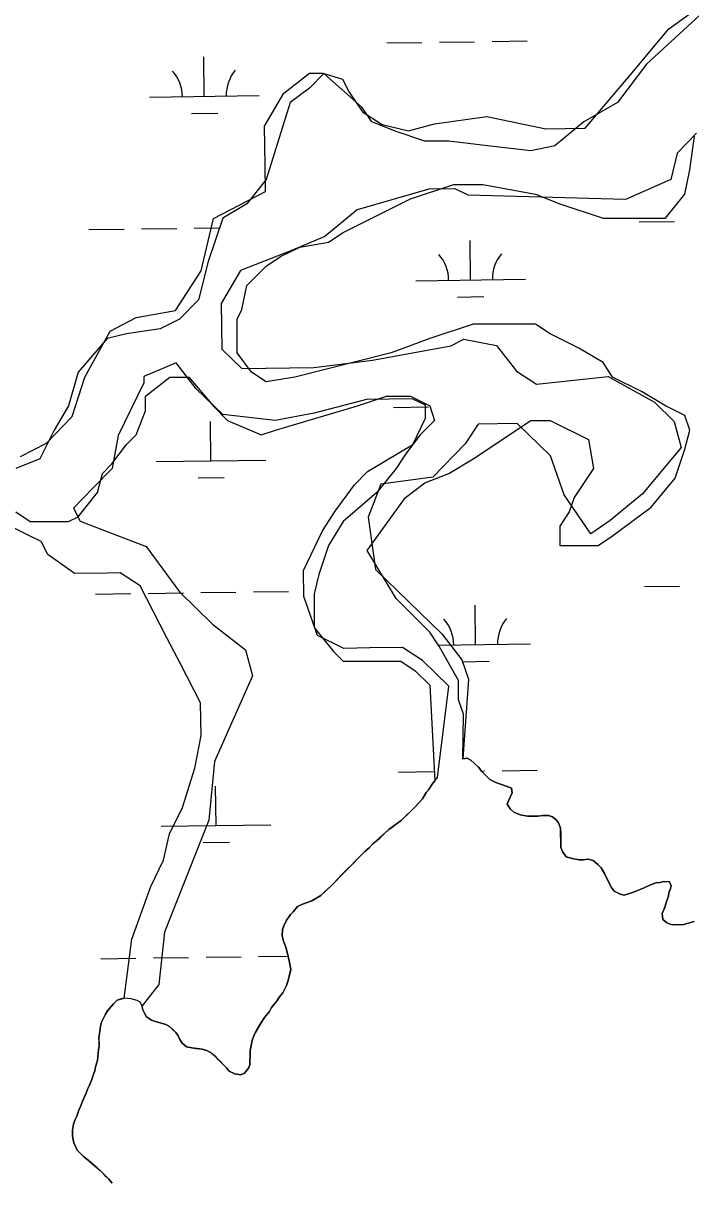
# Model space of a CAD drawing. Extents: x 3767014 to 3805179, y 361544 to 387384.
# Drawn here: x 3775133 to 3775741, y 377899 to 378956 of the extents above; entities that cross this region are included whole.
import ezdxf

# ---------------------------------------------------------------- set-up
doc = ezdxf.new("R2010")
doc.units = 0
doc.layers.add('V-TOPO-SHOR', color=7, linetype='Continuous')
doc.layers.add('V-WETL-SWMP', color=7, linetype='Continuous')

msp = doc.modelspace()

# ---------------------------------------------------------------- linework, layer by layer
at = {"layer": 'V-TOPO-SHOR'}
for points in [[(3775130.178, 378561.004), (3775153.875, 378573.267), (3775177.407, 378597.462), (3775188.842, 378633.422), (3775212.125, 378675.515), (3775235.823, 378687.778), (3775271.535, 378694.241), (3775294.901, 378730.368), (3775306.169, 378778.26), (3775353.565, 378802.786), (3775353.233, 378826.65), (3775352.736, 378862.445), (3775370.219, 378892.522), (3775393.834, 378910.751), (3775405.765, 378910.917), (3775423.746, 378905.2), (3775429.877, 378893.351), (3775442.058, 378875.619), (3775460.121, 378863.936), (3775484.067, 378858.302), (3775507.848, 378864.599), (3775555.491, 378871.228), (3775609.35, 378860.042), (3775645.145, 378860.539), (3775686.242, 378908.846), (3775721.457, 378951.104), (3775780.536, 378993.694)], [(3775746.647, 378855.982), (3775728.998, 378837.836), (3775723.363, 378813.89), (3775681.851, 378795.413), (3775538.588, 378799.389), (3775526.574, 378805.19), (3775502.71, 378804.858), (3775437.335, 378786.049), (3775407.837, 378761.771), (3775378.174, 378749.425), (3775330.696, 378730.865), (3775313.213, 378700.787), (3775313.793, 378659.026), (3775331.939, 378641.377), (3775397.563, 378642.289), (3775451.173, 378649.001), (3775522.597, 378661.927), (3775534.446, 378668.058), (3775564.358, 378662.507), (3775582.587, 378638.892), (3775600.65, 378627.209), (3775666.191, 378634.086), (3775708.284, 378610.803), (3775726.43, 378593.154), (3775732.727, 378569.374), (3775697.512, 378527.116), (3775668.014, 378502.838), (3775650.283, 378490.658), (3775625.922, 378526.121), (3775613.493, 378561.751), (3775583.25, 378591.165), (3775547.455, 378590.668), (3775535.772, 378572.605), (3775506.357, 378542.361), (3775458.713, 378535.733), (3775447.196, 378505.738), (3775453.825, 378458.094), (3775514.312, 378399.264), (3775532.541, 378375.65), (3775538.755, 378357.835), (3775533.633, 378285.286)], [(3775510.616, 378268.364), (3775520.94, 378351.62), (3775496.746, 378375.152), (3775478.682, 378386.835), (3775448.853, 378386.421), (3775424.99, 378386.09), (3775400.961, 378397.69), (3775388.532, 378433.319), (3775388.2, 378457.182), (3775405.601, 378493.226), (3775417.284, 378511.289), (3775434.85, 378535.401), (3775446.616, 378547.498), (3775488.045, 378571.942), (3775499.645, 378595.971), (3775499.479, 378607.903), (3775487.465, 378613.703), (3775445.704, 378613.123), (3775398.143, 378600.528), (3775362.431, 378594.065), (3775314.621, 378599.368), (3775290.427, 378622.9), (3775272.198, 378646.514), (3775242.534, 378634.168), (3775242.617, 378628.202), (3775219.417, 378580.144), (3775213.865, 378550.232), (3775196.216, 378532.086), (3775178.568, 378513.94), (3775184.699, 378502.091), (3775214.694, 378490.574), (3775244.689, 378479.057), (3775275.098, 378437.71), (3775305.342, 378408.295), (3775335.502, 378384.846), (3775341.8, 378361.066), (3775307.082, 378283.013), (3775301.862, 378229.238), (3775261.51, 378127.238), (3775256.207, 378079.429), (3775241.22, 378059.906)], [(3775224.698, 378067.029), (3775231.764, 378120.858), (3775248.998, 378168.833), (3775260.598, 378192.862), (3775266.233, 378216.809), (3775277.833, 378240.838), (3775289.267, 378276.798), (3775294.819, 378306.71), (3775294.405, 378336.54), (3775276.01, 378372.086), (3775263.747, 378395.784), (3775257.615, 378407.632), (3775245.352, 378431.33), (3775239.22, 378443.179), (3775221.157, 378454.862), (3775209.225, 378454.696), (3775179.396, 378454.282), (3775155.284, 378471.848), (3775149.153, 378483.697), (3775137.138, 378489.497), (3775113.109, 378501.097)], [(3775533.633, 378285.286), (3775537.473, 378286.06)], [(3775537.473, 378286.06), (3775540.932, 378284.143), (3775544.006, 378281.459), (3775547.852, 378277.625), (3775550.928, 378273.789), (3775554.389, 378270.336), (3775558.234, 378266.502), (3775563.614, 378263.819), (3775568.992, 378261.906), (3775573.217, 378260.374), (3775577.827, 378258.459), (3775578.601, 378254.237), (3775576.684, 378250.394), (3775575.152, 378246.937), (3775574.005, 378243.863), (3775577.081, 378239.259), (3775580.157, 378236.575), (3775585.92, 378234.279), (3775592.45, 378233.134), (3775597.826, 378233.14), (3775602.051, 378233.144), (3775606.659, 378233.535), (3775611.65, 378233.541), (3775615.492, 378232.395), (3775618.566, 378229.71), (3775620.874, 378227.025), (3775622.801, 378222.034), (3775622.805, 378217.426), (3775622.813, 378210.514), (3775622.817, 378207.442), (3775622.821, 378204.37), (3775624.361, 378200.917), (3775627.823, 378195.928), (3775633.201, 378194.398), (3775639.732, 378193.255), (3775643.187, 378193.259), (3775647.795, 378193.648), (3775652.405, 378192.502), (3775656.632, 378189.051), (3775659.708, 378185.983), (3775662.786, 378180.611), (3775665.866, 378174.471), (3775668.944, 378168.329), (3775671.637, 378164.493), (3775677.018, 378161.81), (3775680.858, 378161.048), (3775685.464, 378162.591), (3775689.304, 378163.746), (3775695.06, 378166.058), (3775698.898, 378167.598), (3775704.655, 378170.293), (3775709.644, 378172.218), (3775713.101, 378172.607), (3775716.939, 378173.379), (3775721.932, 378173.003), (3775723.472, 378169.548), (3775722.708, 378166.091), (3775721.56, 378163.017), (3775721.181, 378159.945), (3775719.649, 378156.102), (3775717.353, 378149.188), (3775715.438, 378144.193), (3775715.829, 378138.817), (3775719.673, 378135.752), (3775723.515, 378134.22), (3775730.044, 378133.843), (3775735.035, 378134.234), (3775738.105, 378135.004), (3775744.632, 378136.933)], [(3775241.22, 378059.906), (3775241.607, 378056.836), (3775243.147, 378053.381), (3775245.072, 378049.926), (3775249.684, 378046.86), (3775254.294, 378045.33), (3775259.67, 378043.8), (3775262.744, 378043.037), (3775266.203, 378041.12), (3775269.277, 378038.052), (3775271.968, 378035.752), (3775273.893, 378032.682), (3775275.433, 378029.227), (3775277.742, 378025.774), (3775281.586, 378022.706), (3775286.579, 378021.561), (3775290.036, 378021.18), (3775295.797, 378020.42), (3775300.79, 378018.891), (3775305.017, 378016.591), (3775307.325, 378014.291), (3775309.631, 378011.989), (3775311.937, 378009.687), (3775315.781, 378005.853), (3775318.089, 378003.551), (3775320.395, 378000.481), (3775325.775, 377997.8), (3775331.153, 377997.038), (3775334.606, 377998.579), (3775338.057, 378003.191), (3775339.206, 378006.265), (3775339.2, 378010.105), (3775339.581, 378013.562), (3775339.575, 378019.321), (3775340.718, 378025.467), (3775341.864, 378029.692), (3775344.162, 378035.455), (3775346.462, 378039.299), (3775349.911, 378045.062), (3775352.594, 378049.289), (3775357.196, 378054.671), (3775359.111, 378058.513), (3775363.712, 378063.895), (3775366.395, 378068.122), (3775369.461, 378071.967), (3775372.91, 378078.498), (3775374.442, 378083.108), (3775375.97, 378089.639), (3775376.734, 378093.096), (3775375.341, 378101.003), (3775374.262, 378105.072), (3775372.484, 378112.597), (3775369.865, 378119.736), (3775368.861, 378124.113), (3775369.009, 378129.567), (3775370.233, 378132.948), (3775372.761, 378138.019), (3775374.602, 378140.554), (3775376.365, 378143.399), (3775378.896, 378145.86), (3775382.962, 378150.473), (3775387.49, 378152.627), (3775395.934, 378155.711), (3775403.993, 378160.713), (3775407.828, 378164.174), (3775413.198, 378169.173), (3775416.266, 378172.249), (3775422.785, 378179.167), (3775427.006, 378183.396), (3775433.525, 378189.933), (3775438.127, 378194.545), (3775444.264, 378200.698), (3775448.1, 378204.159), (3775451.551, 378207.62), (3775458.072, 378213.387), (3775461.908, 378216.846), (3775466.129, 378220.692), (3775469.197, 378223), (3775474.184, 378226.847), (3775477.254, 378229.155), (3775482.24, 378233.769), (3775485.691, 378236.845), (3775489.91, 378241.074), (3775494.129, 378245.686), (3775496.814, 378248.762), (3775500.263, 378254.525), (3775502.565, 378257.216), (3775505.631, 378262.213), (3775507.931, 378265.288), (3775510.616, 378268.364)], [(3775213.922, 377898.284), (3775210.846, 377901.737), (3775208.153, 377904.422), (3775205.847, 377906.724), (3775202.77, 377909.792), (3775200.079, 377912.091), (3775196.62, 377915.159), (3775193.929, 377917.459), (3775190.47, 377920.527), (3775187.779, 377922.444), (3775184.32, 377925.897), (3775182.012, 377928.199), (3775178.932, 377935.107), (3775178.16, 377938.177), (3775177.773, 377941.249), (3775177.766, 377946.625), (3775178.526, 377952.003), (3775180.058, 377956.228), (3775181.59, 377959.302), (3775183.505, 377964.68), (3775185.037, 377968.137), (3775186.95, 377973.515), (3775188.482, 377976.974), (3775190.013, 377980.431), (3775191.543, 377984.658), (3775193.075, 377987.732), (3775195.373, 377992.727), (3775196.139, 377995.799), (3775198.054, 378000.641), (3775198.74, 378004.327), (3775200.421, 378010.244), (3775200.649, 378013.853), (3775201.333, 378019.767), (3775202.019, 378023.456), (3775201.861, 378026.757), (3775201.779, 378031.211), (3775202.463, 378036.512), (3775203.303, 378041.429), (3775203.989, 378045.115), (3775207.589, 378052.263), (3775209.428, 378055.49), (3775212.804, 378059.488), (3775214.952, 378061.948), (3775218.249, 378065.102), (3775224.698, 378067.029)]]:
    msp.add_lwpolyline(points, dxfattribs=at)
at = {"layer": 'V-WETL-SWMP'}
for p, q in [((3775464.237, 378938.387), (3775496.234, 378938.831)), ((3775512.232, 378939.053), (3775544.229, 378939.498)), ((3775560.228, 378939.72), (3775592.225, 378940.164)), ((3775297.834, 378889.64), (3775297.334, 378925.637)), ((3775247.839, 378888.946), (3775347.829, 378890.335)), ((3775286.049, 378874.044), (3775310.047, 378874.378)), ((3775192.668, 378768.097), (3775224.665, 378768.541)), ((3775240.663, 378768.764), (3775272.66, 378769.208)), ((3775288.659, 378769.43), (3775311.656, 378769.75)), ((3775694.528, 378775.071), (3775726.525, 378775.516)), ((3775540.655, 378722.187), (3775540.155, 378758.183)), ((3775490.66, 378721.492), (3775590.651, 378722.881)), ((3775528.871, 378706.591), (3775552.869, 378706.924)), ((3775470.25, 378605.883), (3775502.243, 378606.327)), ((3775303.875, 378557.138), (3775303.371, 378593.134)), ((3775253.887, 378556.444), (3775353.864, 378557.833)), ((3775292.094, 378541.543), (3775316.089, 378541.876)), ((3775699.149, 378442.428), (3775731.145, 378442.873)), ((3775198.738, 378435.598), (3775230.73, 378436.043)), ((3775246.727, 378436.265), (3775278.719, 378436.709)), ((3775294.715, 378436.932), (3775326.708, 378437.376)), ((3775342.704, 378437.598), (3775374.697, 378438.043)), ((3775545.276, 378389.544), (3775544.776, 378425.541)), ((3775511.18, 378389.07), (3775595.271, 378390.239)), ((3775533.492, 378373.948), (3775557.489, 378374.281)), ((3775474.91, 378273.249), (3775506.902, 378273.693)), ((3775550.617, 378274.175), (3775553.471, 378274.215)), ((3775569.469, 378274.437), (3775601.466, 378274.882)), ((3775308.535, 378224.504), (3775308.03, 378260.5)), ((3775258.546, 378223.81), (3775358.523, 378225.199)), ((3775296.754, 378208.909), (3775320.748, 378209.242)), ((3775203.397, 378102.964), (3775235.39, 378103.409)), ((3775251.386, 378103.631), (3775283.379, 378104.075)), ((3775299.375, 378104.298), (3775331.368, 378104.742)), ((3775347.364, 378104.964), (3775374.124, 378105.336))]:
    msp.add_line(p, q, dxfattribs=at)
for points in [[(3775753.63, 378967.471), (3775700.946, 378919.148), (3775674.604, 378884.004), (3775643.872, 378866.432), (3775617.529, 378844.467), (3775595.578, 378840.074), (3775556.065, 378844.467), (3775520.942, 378848.86), (3775498.99, 378848.86), (3775472.648, 378857.646), (3775450.696, 378866.432), (3775441.915, 378879.611), (3775406.793, 378910.362), (3775393.622, 378897.183), (3775376.06, 378884.004), (3775354.108, 378813.717), (3775336.547, 378791.752), (3775314.595, 378778.573), (3775301.424, 378739.036), (3775292.643, 378703.892), (3775275.082, 378686.32), (3775257.521, 378677.534), (3775226.788, 378673.141), (3775209.227, 378668.748), (3775182.885, 378637.997), (3775174.104, 378607.246), (3775160.933, 378585.281), (3775147.762, 378558.923), (3775125.81, 378550.137)], [(3775599.968, 378681.927), (3775542.893, 378681.927), (3775503.38, 378668.748), (3775468.258, 378655.569), (3775380.45, 378633.604), (3775354.108, 378629.211), (3775340.937, 378637.997), (3775327.766, 378655.569), (3775327.766, 378686.32), (3775332.157, 378695.106), (3775336.547, 378717.071), (3775354.108, 378734.643), (3775367.279, 378743.429), (3775384.841, 378752.215), (3775411.183, 378756.608), (3775424.354, 378765.394), (3775485.819, 378796.145), (3775525.332, 378809.324), (3775551.674, 378809.324), (3775599.968, 378800.538), (3775621.92, 378791.752), (3775661.433, 378778.573), (3775718.508, 378778.573), (3775736.069, 378800.538), (3775740.459, 378822.503), (3775744.85, 378853.253)], [(3775704.655, 378170.293), (3775698.899, 378167.598), (3775689.303, 378163.746), (3775685.464, 378162.59), (3775680.858, 378161.048), (3775677.017, 378161.811), (3775671.638, 378164.493), (3775668.945, 378168.33), (3775662.786, 378180.61), (3775659.708, 378185.983), (3775656.632, 378189.051), (3775652.404, 378192.502), (3775647.794, 378193.648), (3775643.187, 378193.259), (3775639.731, 378193.255), (3775633.201, 378194.399), (3775627.823, 378195.928), (3775624.361, 378200.916), (3775622.821, 378204.37), (3775622.8, 378222.034), (3775620.874, 378227.024), (3775618.566, 378229.709), (3775615.491, 378232.394), (3775611.65, 378233.541), (3775606.658, 378233.535), (3775602.05, 378233.145), (3775592.45, 378233.134), (3775585.921, 378234.278), (3775580.158, 378236.575), (3775577.082, 378239.259), (3775574.005, 378243.863), (3775575.153, 378246.937), (3775576.685, 378250.395), (3775578.6, 378254.237), (3775577.827, 378258.46), (3775573.217, 378260.375), (3775563.613, 378263.819), (3775558.233, 378266.501), (3775550.928, 378273.788), (3775547.852, 378277.624), (3775544.007, 378281.459), (3775540.932, 378284.144), (3775537.473, 378286.06), (3775533.634, 378285.287), (3775534.113, 378326.095), (3775529.722, 378339.274), (3775529.722, 378356.846), (3775512.161, 378387.597), (3775503.38, 378400.776), (3775472.648, 378431.527), (3775446.306, 378475.457), (3775481.429, 378523.78), (3775498.99, 378536.958), (3775520.942, 378545.744), (3775542.893, 378558.923), (3775595.578, 378594.067), (3775613.139, 378594.067), (3775648.262, 378576.495), (3775652.652, 378550.137), (3775635.091, 378523.78), (3775630.701, 378510.601), (3775621.92, 378497.422), (3775621.92, 378479.85), (3775657.043, 378479.85), (3775670.214, 378488.636), (3775705.336, 378514.994), (3775727.288, 378541.351), (3775736.069, 378567.709), (3775740.459, 378585.281), (3775736.069, 378598.46), (3775718.508, 378607.246), (3775696.556, 378620.425), (3775670.214, 378633.604), (3775661.433, 378646.783), (3775639.481, 378659.962), (3775613.139, 378673.141), (3775599.968, 378681.927)], [(3775125.81, 378510.601), (3775138.981, 378501.815), (3775174.104, 378501.815), (3775182.885, 378506.208), (3775200.446, 378528.173), (3775204.836, 378545.744), (3775213.617, 378554.53), (3775226.788, 378572.102), (3775235.569, 378580.888), (3775244.35, 378602.853), (3775244.35, 378616.032), (3775266.301, 378633.604), (3775283.863, 378633.604), (3775305.815, 378607.246), (3775318.986, 378594.067), (3775349.718, 378580.888), (3775362.889, 378585.281), (3775437.525, 378607.246), (3775463.867, 378616.032), (3775485.819, 378616.032), (3775503.38, 378607.246), (3775507.771, 378594.067), (3775494.6, 378580.888), (3775481.429, 378563.316), (3775472.648, 378550.137), (3775455.086, 378528.173), (3775424.354, 378501.815), (3775411.183, 378479.85), (3775402.402, 378453.492), (3775398.012, 378435.92), (3775398.012, 378405.169), (3775415.573, 378383.204), (3775424.354, 378374.418), (3775477.038, 378374.418), (3775490.209, 378365.632), (3775503.38, 378352.453), (3775507.93, 378265.288), (3775505.63, 378262.213), (3775502.564, 378257.217), (3775500.263, 378254.526), (3775496.814, 378248.762), (3775489.911, 378241.074), (3775485.692, 378236.844), (3775477.254, 378229.154), (3775466.128, 378220.692), (3775451.552, 378207.619), (3775448.1, 378204.158), (3775444.264, 378200.698), (3775422.786, 378179.168), (3775416.266, 378172.248), (3775413.198, 378169.172), (3775403.992, 378160.713), (3775395.934, 378155.711), (3775387.489, 378152.628), (3775382.961, 378150.473), (3775378.896, 378145.86), (3775376.365, 378143.399), (3775374.602, 378140.555), (3775372.761, 378138.018), (3775370.233, 378132.947), (3775369.008, 378129.566), (3775368.861, 378124.113), (3775369.865, 378119.736), (3775372.485, 378112.597), (3775374.261, 378105.073), (3775375.341, 378101.004), (3775376.733, 378093.095), (3775374.441, 378083.108), (3775372.91, 378078.498), (3775369.462, 378071.966), (3775366.395, 378068.122), (3775363.712, 378063.895), (3775359.11, 378058.513), (3775357.195, 378054.671), (3775352.594, 378049.289), (3775349.911, 378045.062), (3775344.162, 378035.455), (3775341.865, 378029.692), (3775340.718, 378025.467), (3775339.574, 378019.321), (3775339.581, 378013.561), (3775339.201, 378010.105), (3775339.206, 378006.264), (3775338.057, 378003.191), (3775334.607, 377998.579), (3775331.153, 377997.039), (3775325.776, 377997.8), (3775320.396, 378000.482), (3775318.089, 378003.551), (3775305.017, 378016.591), (3775300.79, 378018.89), (3775295.796, 378020.42)], [(3775744.632, 378136.933), (3775738.106, 378135.005), (3775735.035, 378134.233), (3775730.044, 378133.843), (3775723.515, 378134.22), (3775719.673, 378135.751), (3775715.83, 378138.818), (3775715.439, 378144.194), (3775717.353, 378149.188), (3775719.649, 378156.103), (3775721.18, 378159.945), (3775721.56, 378163.017), (3775722.709, 378166.091), (3775723.472, 378169.548), (3775721.932, 378173.002), (3775716.94, 378173.38), (3775713.101, 378172.607), (3775709.645, 378172.219), (3775704.655, 378170.293)], [(3775295.796, 378020.42), (3775286.578, 378021.561), (3775281.585, 378022.707), (3775277.741, 378025.774), (3775275.433, 378029.227), (3775273.893, 378032.682), (3775271.969, 378035.751), (3775269.278, 378038.052), (3775266.203, 378041.12), (3775262.744, 378043.036), (3775259.671, 378043.8), (3775254.293, 378045.33), (3775249.683, 378046.86), (3775245.072, 378049.927), (3775243.147, 378053.381), (3775241.607, 378056.835), (3775241.22, 378059.906), (3775239.295, 378063.36), (3775236.605, 378064.893), (3775231.228, 378066.422), (3775224.699, 378067.029), (3775221.046, 378065.937), (3775218.25, 378065.101), (3775214.951, 378061.948), (3775209.429, 378055.49), (3775207.59, 378052.262), (3775203.989, 378045.115), (3775203.302, 378041.428), (3775202.464, 378036.512), (3775201.779, 378031.212), (3775202.019, 378023.455), (3775201.332, 378019.768), (3775200.648, 378013.853), (3775200.422, 378010.244), (3775198.739, 378004.328), (3775198.053, 378000.641), (3775196.138, 377995.8), (3775195.374, 377992.727), (3775193.076, 377987.732), (3775191.544, 377984.658), (3775190.013, 377980.432), (3775186.949, 377973.516), (3775185.036, 377968.138), (3775183.504, 377964.68)], [(3775183.504, 377964.68), (3775181.59, 377959.302), (3775180.058, 377956.228), (3775178.527, 377952.002), (3775177.766, 377946.625), (3775177.772, 377941.249), (3775178.16, 377938.177), (3775178.932, 377935.106), (3775182.012, 377928.198), (3775187.779, 377922.445), (3775190.47, 377920.528), (3775202.771, 377909.791), (3775210.845, 377901.737), (3775213.921, 377898.284)]]:
    msp.add_lwpolyline(points, dxfattribs=at)
for centre, start, end in [((3775242.59, 378889.348), 0.024037, 41.567695), ((3775353.065, 378890.883), 140.024034, 181.567693), ((3775485.411, 378721.894), 0.024038, 41.567696), ((3775595.886, 378723.429), 140.024034, 181.567692), ((3775490.032, 378389.252), 0.024038, 41.567696), ((3775600.507, 378390.786), 140.024034, 181.567692)]:
    msp.add_arc(centre, 35.246, start, end, dxfattribs=at)

doc.saveas('drawing.dxf')
